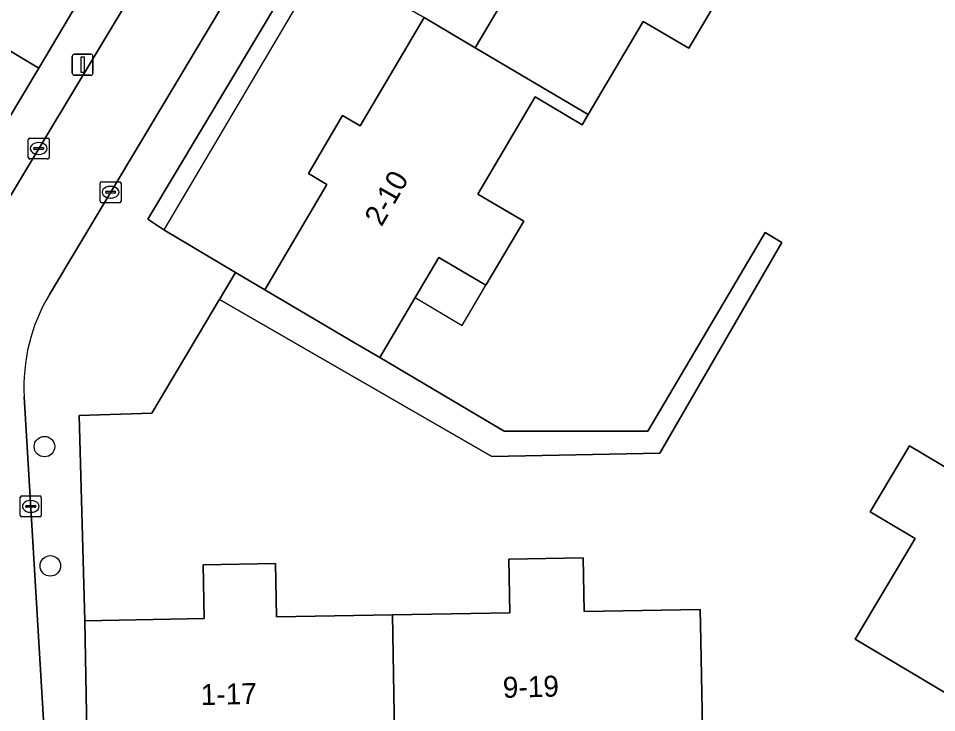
# Model space of a CAD drawing. Extents: x 158455 to 159797, y 387218 to 388672.
# Drawn here: x 159211.26 to 159255.07, y 388135.99 to 388169.11 of the extents above; entities that cross this region are included whole.
import ezdxf

# ---------------------------------------------------------------- set-up
doc = ezdxf.new("R2010")
doc.units = 0
for name, color, linetype in [('IMGEO_Boom', 7, 'Continuous'), ('IMGEO_Erf', 7, 'Continuous'), ('IMGEO_Kolk', 7, 'Continuous'), ('IMGEO_Lichtmast', 7, 'Continuous'), ('IMGEO_Muur', 7, 'Continuous'), ('IMGEO_Pand', 7, 'Continuous'), ('IMGEO_Pand_nummerreeks', 7, 'Continuous'), ('IMGEO_Pand_overbouw', 7, 'Continuous'), ('IMGEO_Rijbaan_lokaal_open', 7, 'Continuous'), ('IMGEO_Voetpad_open', 7, 'Continuous')]:
    doc.layers.add(name, color=color, linetype=linetype)

msp = doc.modelspace()

# ---------------------------------------------------------------- linework, layer by layer
at = {"layer": 'IMGEO_Boom'}
for centre in [(159212.499, 388148.683), (159212.781, 388142.993)]:
    msp.add_circle(centre, 0.489, dxfattribs=at)
at = {"layer": 'IMGEO_Erf'}
for points in [[(159207.398, 388169.636), (159212.227, 388166.737), (159215.764, 388172.692)], [(159245.049, 388170.743), (159243.243, 388167.684), (159241.074, 388168.964), (159238.451, 388164.521), (159238.161, 388164.03), (159235.91, 388165.36), (159233.177, 388160.732), (159235.373, 388159.435), (159233.569, 388156.379), (159231.327, 388157.702), (159230.198, 388155.79), (159228.507, 388152.926), (159234.442, 388149.423), (159241.299, 388149.423), (159246.889, 388158.896), (159247.693, 388158.423), (159241.868, 388148.365), (159233.855, 388148.214), (159220.855, 388155.708), (159220.841, 388155.684), (159217.617, 388150.283), (159214.15, 388150.168), (159214.428, 388140.38), (159220.117, 388140.484), (159220.07, 388143.042), (159223.522, 388143.105), (159223.569, 388140.558), (159229.105, 388140.659), (159234.705, 388140.761), (159234.658, 388143.319), (159238.215, 388143.384), (159238.261, 388140.811), (159243.796, 388140.912), (159243.823, 388139.415), (159243.914, 388134.415)], [(159255.787, 388136.765), (159251.192, 388139.499), (159254.049, 388144.3), (159251.906, 388145.575), (159253.776, 388148.717), (159255.936, 388147.431)]]:
    msp.add_lwpolyline(points, dxfattribs=at)
at = {"layer": 'IMGEO_Kolk'}
for p, q in [((159211.725, 388162.476), (159211.725, 388163.328)), ((159211.8, 388163.402), (159212.652, 388163.402)), ((159212.213, 388163.182), (159212.238, 388163.182)), ((159212.726, 388163.328), (159212.726, 388162.476)), ((159211.984, 388162.896), (159211.984, 388162.908)), ((159212.422, 388162.859), (159212.024, 388162.859)), ((159212.027, 388162.945), (159212.425, 388162.945)), ((159212.236, 388162.622), (159212.211, 388162.622)), ((159212.468, 388162.908), (159212.468, 388162.896)), ((159212.652, 388162.402), (159211.8, 388162.402)), ((159215.156, 388160.392), (159215.156, 388161.244)), ((159215.231, 388161.318), (159216.083, 388161.318)), ((159216.157, 388161.244), (159216.157, 388160.392)), ((159215.415, 388160.812), (159215.415, 388160.824)), ((159215.458, 388160.861), (159215.856, 388160.861)), ((159215.644, 388161.098), (159215.669, 388161.098)), ((159215.899, 388160.824), (159215.899, 388160.812)), ((159215.853, 388160.775), (159215.455, 388160.775)), ((159215.667, 388160.538), (159215.642, 388160.538)), ((159216.083, 388160.318), (159215.231, 388160.318)), ((159211.345, 388145.405), (159211.345, 388146.257)), ((159211.42, 388146.331), (159212.272, 388146.331)), ((159211.833, 388146.111), (159211.858, 388146.111)), ((159212.346, 388146.257), (159212.346, 388145.405)), ((159211.604, 388145.825), (159211.604, 388145.837)), ((159212.042, 388145.788), (159211.644, 388145.788)), ((159211.647, 388145.874), (159212.045, 388145.874)), ((159211.856, 388145.551), (159211.831, 388145.551)), ((159212.088, 388145.837), (159212.088, 388145.825)), ((159212.272, 388145.331), (159211.42, 388145.331))]:
    msp.add_line(p, q, dxfattribs=at)
for points in [[(159211.725, 388162.476), (159211.725, 388163.328)], [(159211.8, 388163.402), (159212.652, 388163.402)], [(159212.726, 388163.328), (159212.726, 388162.476)], [(159212.652, 388162.402), (159211.8, 388162.402)], [(159215.156, 388160.392), (159215.156, 388161.244)], [(159215.231, 388161.318), (159216.083, 388161.318)], [(159216.157, 388161.244), (159216.157, 388160.392)], [(159216.083, 388160.318), (159215.231, 388160.318)], [(159211.345, 388145.405), (159211.345, 388146.257)], [(159211.42, 388146.331), (159212.272, 388146.331)], [(159212.346, 388146.257), (159212.346, 388145.405)], [(159212.272, 388145.331), (159211.42, 388145.331)]]:
    msp.add_lwpolyline(points, dxfattribs=at)
for centre, radius, start, end in [((159211.802, 388163.326), 0.0765, 91.552, 178.448), ((159211.802, 388163.326), 0.0765, 91.552, 178.448), ((159212.65, 388163.326), 0.0765, 1.552, 88.448), ((159212.65, 388163.326), 0.0765, 1.552, 88.448), ((159212.024, 388162.905), 0.0403, 85.8775, 175.7526), ((159212.021, 388162.895), 0.0366, 178.938, 274.7102), ((159212.425, 388162.902), 0.043, 264.8664, 352.4533), ((159212.429, 388162.907), 0.0386, 1.7309, 96.639), ((159211.802, 388162.478), 0.0765, 181.552, 268.448), ((159211.802, 388162.478), 0.0765, 181.552, 268.448), ((159212.65, 388162.478), 0.0765, 271.552, 358.448), ((159212.65, 388162.478), 0.0765, 271.552, 358.448), ((159215.233, 388161.242), 0.0765, 91.552, 178.448), ((159215.233, 388161.242), 0.0765, 91.552, 178.448), ((159216.081, 388161.242), 0.0765, 1.552, 88.448), ((159216.081, 388161.242), 0.0765, 1.552, 88.448), ((159215.455, 388160.821), 0.0403, 85.8775, 175.7526), ((159215.452, 388160.811), 0.0366, 178.938, 274.7102), ((159215.856, 388160.818), 0.043, 264.8664, 352.4533), ((159215.86, 388160.823), 0.0386, 1.7309, 96.639), ((159215.233, 388160.394), 0.0765, 181.552, 268.448), ((159215.233, 388160.394), 0.0765, 181.552, 268.448), ((159216.081, 388160.394), 0.0765, 271.552, 358.448), ((159216.081, 388160.394), 0.0765, 271.552, 358.448), ((159211.422, 388146.255), 0.0765, 91.552, 178.448), ((159211.422, 388146.255), 0.0765, 91.552, 178.448), ((159212.27, 388146.255), 0.0765, 1.552, 88.448), ((159212.27, 388146.255), 0.0765, 1.552, 88.448), ((159211.644, 388145.834), 0.0403, 85.8775, 175.7526), ((159211.641, 388145.824), 0.0366, 178.938, 274.7102), ((159212.045, 388145.831), 0.043, 264.8664, 352.4533), ((159212.049, 388145.836), 0.0386, 1.7309, 96.639), ((159211.422, 388145.407), 0.0765, 181.552, 268.448), ((159211.422, 388145.407), 0.0765, 181.552, 268.448), ((159212.27, 388145.407), 0.0765, 271.552, 358.448), ((159212.27, 388145.407), 0.0765, 271.552, 358.448)]:
    msp.add_arc(centre, radius, start, end, dxfattribs=at)
for centre, major_axis, ratio, start_param, end_param in [((159212.212, 388162.902), (-0.387, 0.002), 0.722429, 4.712389, 7.853982), ((159212.237, 388162.902), (-0.39, 0.002), 0.717154, 1.570796, 4.712389), ((159215.643, 388160.818), (-0.387, 0.002), 0.722429, 4.712389, 7.853982), ((159215.668, 388160.818), (-0.39, 0.002), 0.717154, 1.570796, 4.712389), ((159211.832, 388145.831), (-0.387, 0.002), 0.722429, 4.712389, 7.853982), ((159211.857, 388145.831), (-0.39, 0.002), 0.717154, 1.570796, 4.712389)]:
    msp.add_ellipse(centre, major_axis=major_axis, ratio=ratio, start_param=start_param, end_param=end_param, dxfattribs=at)
at = {"layer": 'IMGEO_Lichtmast'}
for p, q in [((159213.926, 388167.398), (159214.716, 388167.398)), ((159214.716, 388167.398), (159213.926, 388167.398)), ((159213.826, 388166.498), (159213.826, 388167.298)), ((159213.826, 388167.298), (159213.826, 388166.498)), ((159214.816, 388167.298), (159214.816, 388166.498)), ((159214.816, 388166.498), (159214.816, 388167.298)), ((159214.716, 388166.398), (159213.926, 388166.398)), ((159213.926, 388166.398), (159214.716, 388166.398))]:
    msp.add_line(p, q, dxfattribs=at)
msp.add_lwpolyline([(159214.246, 388167.273), (159214.396, 388167.273), (159214.396, 388166.523), (159214.246, 388166.523), (159214.246, 388167.273)], dxfattribs=at)
for centre, start, end in [((159213.926, 388167.298), 90, 180), ((159213.926, 388167.298), 90, 180), ((159214.716, 388167.298), 0, 90), ((159214.716, 388167.298), 360, 90), ((159213.926, 388166.498), 180, 270), ((159213.926, 388166.498), 180, 270), ((159214.716, 388166.498), 270, 0), ((159214.716, 388166.498), 270, 0)]:
    msp.add_arc(centre, 0.1, start, end, dxfattribs=at)
at = {"layer": 'IMGEO_Muur'}
msp.add_lwpolyline([(159214.428, 388140.38), (159214.15, 388150.168), (159217.617, 388150.283), (159220.841, 388155.684)], dxfattribs=at)
at = {"layer": 'IMGEO_Pand'}
for points in [[(159233.059, 388167.705), (159238.451, 388164.521), (159241.074, 388168.964), (159243.243, 388167.684), (159245.049, 388170.743), (159242.859, 388172.037), (159245.847, 388177.099), (159240.463, 388180.277), (159237.487, 388175.234), (159236.628, 388175.741), (159234.935, 388172.872), (159235.805, 388172.358)], [(159199.718, 388174.312), (159196.38, 388168.656), (159201.152, 388165.847), (159200.685, 388165.053), (159203.458, 388163.421), (159203.91, 388164.189), (159208.926, 388161.237), (159209.195, 388161.685), (159212.227, 388166.737), (159207.398, 388169.636), (159208.777, 388171.933), (159205.729, 388173.762), (159204.38, 388171.514)], [(159233.177, 388160.732), (159235.91, 388165.36), (159238.161, 388164.03), (159238.451, 388164.521), (159233.059, 388167.705), (159230.621, 388169.144), (159227.573, 388163.98), (159226.729, 388164.479), (159225.095, 388161.71), (159225.98, 388161.188), (159223.017, 388156.168), (159227.323, 388153.625), (159228.507, 388152.926), (159230.198, 388155.79), (159231.327, 388157.702), (159233.569, 388156.379), (159235.373, 388159.435)], [(159258.637, 388151.97), (159255.936, 388147.431), (159253.776, 388148.717), (159251.906, 388145.575), (159254.049, 388144.3), (159251.192, 388139.499), (159255.787, 388136.765), (159256.721, 388136.209), (159259.599, 388141.075), (159260.44, 388140.578), (159262.068, 388143.331), (159261.212, 388143.838), (159264.12, 388148.755)], [(159229.225, 388134.049), (159234.913, 388134.188), (159234.937, 388133.215), (159238.226, 388133.296), (159238.202, 388134.274), (159243.914, 388134.415), (159243.823, 388139.415), (159243.796, 388140.912), (159238.261, 388140.811), (159238.215, 388143.384), (159234.658, 388143.319), (159234.705, 388140.761), (159229.105, 388140.659)], [(159229.225, 388134.049), (159229.105, 388140.659), (159223.569, 388140.558), (159223.522, 388143.105), (159220.07, 388143.042), (159220.117, 388140.484), (159214.428, 388140.38), (159214.541, 388134.186), (159214.55, 388133.698), (159220.318, 388133.84), (159220.343, 388132.846), (159223.592, 388132.926), (159223.568, 388133.91)]]:
    msp.add_lwpolyline(points, close=True, dxfattribs=at)
at = {"layer": 'IMGEO_Pand_overbouw'}
for points in [[(159233.059, 388167.705), (159235.805, 388172.358), (159234.935, 388172.872), (159236.628, 388175.741), (159237.487, 388175.234), (159240.463, 388180.277), (159236.311, 388182.728), (159235.441, 388183.241), (159227.994, 388170.628), (159230.621, 388169.144)], [(159230.621, 388169.144), (159227.994, 388170.628), (159227.228, 388171.08), (159225.809, 388171.918), (159218.192, 388159.016), (159221.621, 388156.992), (159223.017, 388156.168), (159225.98, 388161.188), (159225.095, 388161.71), (159226.729, 388164.479), (159227.573, 388163.98)], [(159233.569, 388156.379), (159231.327, 388157.702), (159230.198, 388155.79), (159232.44, 388154.467)]]:
    msp.add_lwpolyline(points, close=True, dxfattribs=at)
at = {"layer": 'IMGEO_Rijbaan_lokaal_open'}
for points in [[(159245.384, 388214.25), (159237.201, 388201.629), (159234.255, 388197.027), (159232.222, 388193.943), (159230.82, 388191.957), (159228.217, 388188.284), (159226.414, 388185.719), (159222.908, 388180.379), (159221.796, 388178.752), (159218.661, 388173.591), (159208.986, 388157.522)], [(159212.735, 388155.94), (159221.383, 388170.369), (159224.72, 388175.789), (159226.793, 388178.844), (159229.227, 388182.607), (159232.722, 388187.718), (159236.949, 388193.766), (159238.412, 388196.082), (159240.695, 388199.516), (159244.783, 388205.914), (159249.056, 388212.56)], [(159208.986, 388157.522), (159218.661, 388173.591), (159221.796, 388178.752), (159222.908, 388180.379), (159226.414, 388185.719), (159228.217, 388188.284), (159230.82, 388191.957)], [(159216.055, 388172.513), (159215.764, 388172.692), (159212.227, 388166.737), (159209.195, 388161.685)], [(159213.022, 388126.037), (159212.953, 388127.192), (159212.83, 388129.257), (159211.537, 388151.054)]]:
    msp.add_lwpolyline(points, dxfattribs=at)
msp.add_arc((159220.062, 388151.554), 8.54, 149.0932, 183.3536, dxfattribs=at)
at = {"layer": 'IMGEO_Voetpad_open'}
for points in [[(159249.056, 388212.56), (159244.783, 388205.914), (159240.695, 388199.516), (159238.412, 388196.082), (159236.949, 388193.766), (159232.722, 388187.718), (159229.227, 388182.607), (159226.793, 388178.844), (159224.72, 388175.789), (159221.383, 388170.369), (159212.735, 388155.94)], [(159214.541, 388134.186), (159214.428, 388140.38), (159214.15, 388150.168), (159217.617, 388150.283), (159220.841, 388155.684), (159220.855, 388155.708), (159221.621, 388156.992), (159218.192, 388159.016), (159217.43, 388159.525), (159225.124, 388172.382), (159225.809, 388171.918), (159227.228, 388171.08), (159242.239, 388196.147), (159243.717, 388195.153), (159247.856, 388192.709), (159250.268, 388197.054), (159246.753, 388199.157), (159252.993, 388209.593), (159253.937, 388211.172)], [(159225.124, 388172.382), (159217.43, 388159.525), (159218.192, 388159.016), (159221.621, 388156.992), (159223.017, 388156.168), (159225.98, 388161.188), (159225.095, 388161.71), (159226.729, 388164.479), (159227.573, 388163.98), (159230.621, 388169.144), (159233.059, 388167.705), (159235.805, 388172.358)], [(159211.537, 388151.054), (159212.83, 388129.257), (159214.629, 388129.364)]]:
    msp.add_lwpolyline(points, dxfattribs=at)
msp.add_lwpolyline([(159228.507, 388152.926), (159227.323, 388153.625), (159223.017, 388156.168), (159221.621, 388156.992), (159220.855, 388155.708), (159233.855, 388148.214), (159241.868, 388148.365), (159247.693, 388158.423), (159246.889, 388158.896), (159241.299, 388149.423), (159234.442, 388149.423)], close=True, dxfattribs=at)
msp.add_arc((159220.062, 388151.554), 8.54, 149.0932, 183.3536, dxfattribs=at)

# ---------------------------------------------------------------- texts
at = {"layer": 'IMGEO_Pand_nummerreeks'}
for s, rotation, p in [('2-10', 60.2923, (159228.585, 388159.135)), ('9-19', 1.4978, (159234.386, 388136.695)), ('1-17', 1.2339, (159219.969, 388136.353))]:
    msp.add_text(s, height=1, rotation=rotation, dxfattribs=at).set_placement(p)

doc.saveas('drawing.dxf')
